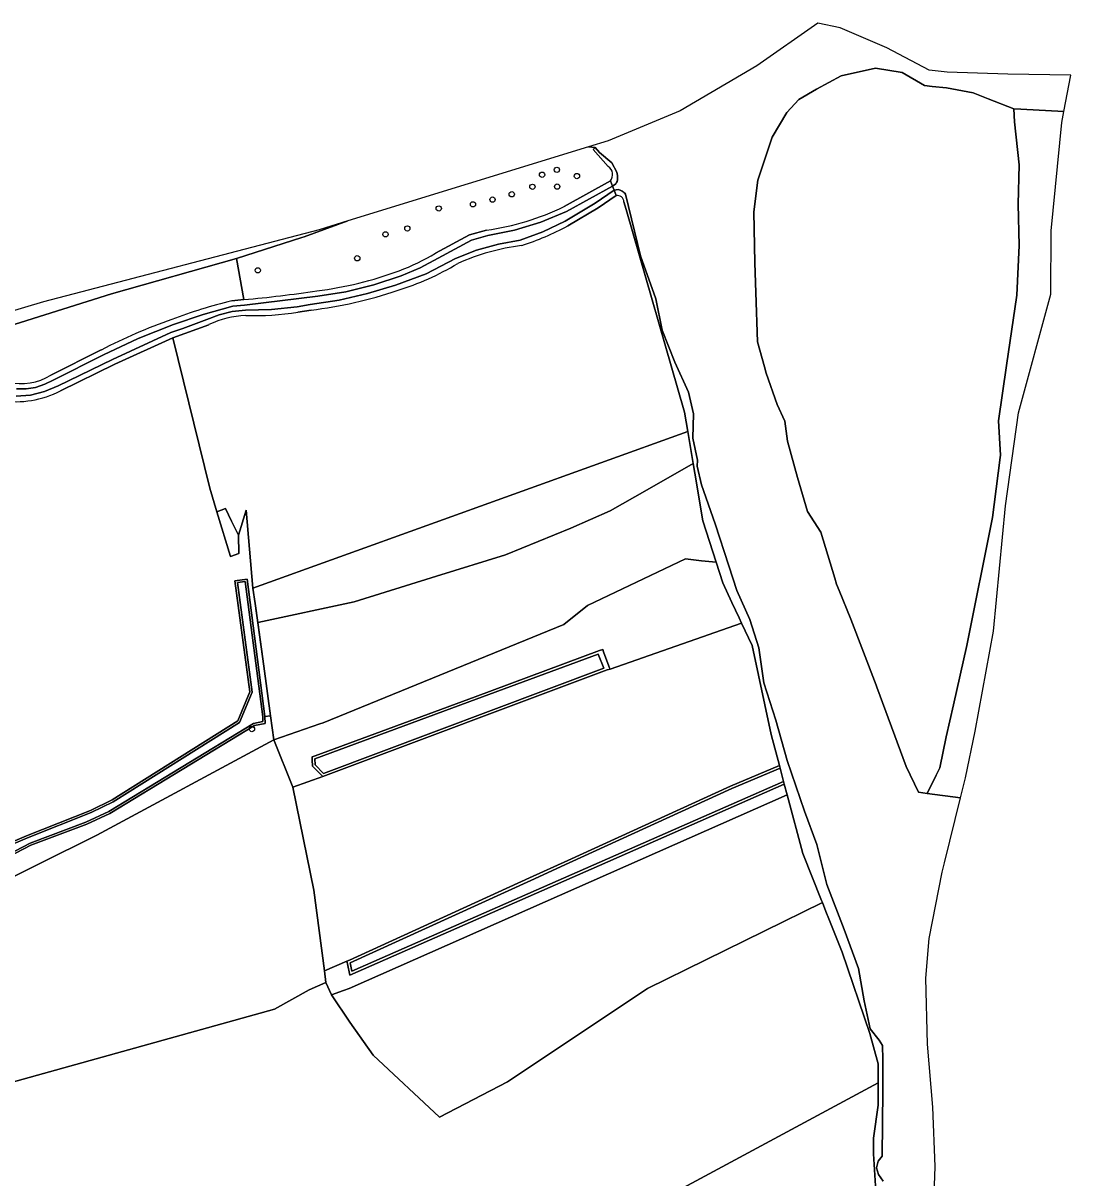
# Model space of a CAD drawing. Extents: x 162396 to 163643, y 386452 to 387406.
# Drawn here: x 163222.4 to 163416.7, y 387191.6 to 387405.7 of the extents above; entities that cross this region are included whole.
import ezdxf

# ---------------------------------------------------------------- set-up
doc = ezdxf.new("R2010")
doc.units = 0
for name, color, linetype in [('IMGEO_Boom', 7, 'Continuous'), ('IMGEO_Grasland_agrarisch', 7, 'Continuous'), ('IMGEO_Grasland_overig', 7, 'Continuous'), ('IMGEO_Groenvoorziening', 7, 'Continuous'), ('IMGEO_Hek', 7, 'Continuous'), ('IMGEO_Loofbos', 7, 'Continuous'), ('IMGEO_Oever', 7, 'Continuous'), ('IMGEO_Rivier', 7, 'Continuous'), ('IMGEO_Waterloop', 7, 'Continuous')]:
    doc.layers.add(name, color=color, linetype=linetype)

msp = doc.modelspace()

# ---------------------------------------------------------------- linework, layer by layer
at = {"layer": 'IMGEO_Boom'}
for centre in [(163318.65, 387377.59), (163321.4, 387378.5), (163325.12, 387377.34), (163316.86, 387375.36), (163321.45, 387375.39), (163313.03, 387373.97), (163299.49, 387371.34), (163305.84, 387372.1), (163309.47, 387372.98), (163293.67, 387367.63), (163289.62, 387366.54), (163284.39, 387362.1), (163265.94, 387359.87), (163264.85, 387274.81)]:
    msp.add_circle(centre, 0.489, dxfattribs=at)
at = {"layer": 'IMGEO_Grasland_agrarisch'}
for points in [[(163346.98, 387322.27), (163346.68, 387324.06), (163338.17, 387319.15), (163331.29, 387315.25), (163323.97, 387312.06), (163311.87, 387307.13), (163299.1, 387303.17), (163283.78, 387298.43), (163265.93, 387294.59), (163267.04, 387286.48), (163268.31, 387277.27), (163268.92, 387272.81), (163277.47, 387275.76), (163278.08, 387275.99), (163322.67, 387294.21), (163327.05, 387297.69), (163345.27, 387306.39), (163348.21, 387306.01), (163350.92, 387305.75), (163348.46, 387313.44)], [(163362.65, 387268.03), (163361.11, 387273.79), (163357.59, 387290.29), (163355.65, 387294.42), (163331.25, 387285.9), (163330.74, 387285.82), (163277.99, 387266.01), (163272.41, 387264.04), (163276.35, 387244.93), (163278.3, 387229.99), (163282.46, 387231.75), (163282.93, 387231.96), (163316.33, 387247.21), (163323.45, 387250.46), (163353.62, 387264.22)], [(163370.63, 387242.63), (163370.46, 387243.05), (163367, 387251.76), (163364.11, 387262.59), (163282.88, 387226.73), (163281.84, 387226.31), (163279.62, 387225.51), (163282.98, 387220.45), (163287.33, 387214.36), (163299.63, 387202.87), (163312.25, 387209.4), (163338.18, 387226.71)]]:
    msp.add_lwpolyline(points, close=True, dxfattribs=at)
at = {"layer": 'IMGEO_Grasland_overig'}
for points in [[(163406.15, 387389.83), (163401.36, 387391.69), (163398.56, 387392.79), (163393.65, 387393.71), (163390.96, 387393.98), (163389.57, 387394.12), (163385.41, 387396.54), (163380.5, 387397.37), (163374.09, 387395.95), (163369.51, 387393.46), (163366.25, 387391.55), (163364.02, 387389.16), (163361.31, 387384.56), (163358.65, 387376.56), (163357.89, 387370.71), (163358.13, 387361.24), (163358.3, 387355.75), (163358.6, 387346.63), (163359.9, 387341.98), (163360.22, 387340.83), (163362.26, 387334.97), (163363.68, 387331.88), (163364.18, 387328.22), (163366.01, 387321.48), (163367.84, 387315.15), (163370.34, 387311.32), (163372.91, 387302.78), (163373.25, 387301.66), (163373.73, 387300.49), (163375.91, 387295.16), (163380.6, 387282.97), (163380.74, 387282.59), (163386.15, 387267.85), (163388.46, 387263.1), (163390.03, 387262.88), (163391.72, 387266.29), (163392.39, 387267.65), (163393.61, 387273.35), (163394.94, 387279.3), (163397.41, 387290.31), (163402.2, 387314.04), (163402.5, 387316.43), (163403.59, 387325.18), (163403.64, 387325.6), (163403.26, 387331.98), (163404.77, 387342.2), (163406.68, 387355.26), (163407.14, 387364.46), (163406.91, 387372.14), (163407.14, 387379.44), (163406.28, 387387.43)], [(163267.27, 387277.12), (163267.28, 387275.86), (163265.32, 387275.46), (163238.52, 387259.18), (163234.21, 387257.16), (163223.88, 387253.31), (163206.15, 387244.05), (163191.43, 387236.1), (163175.12, 387226.5), (163170.31, 387222.98), (163160.59, 387214.89), (163155.76, 387210.58), (163147.94, 387203.91), (163149.89, 387201.24), (163163.45, 387212.76), (163173.78, 387221.25), (163183.19, 387227.71), (163196.89, 387235.33), (163214.51, 387244.47), (163236.07, 387255.12), (163268.92, 387272.81), (163268.31, 387277.27)], [(163282.57, 387231.25), (163282.46, 387231.75), (163278.3, 387229.99), (163278.58, 387227.84), (163279.62, 387225.51), (163281.84, 387226.31), (163282.88, 387226.73), (163364.11, 387262.59), (163363.57, 387264.6), (163329.28, 387249.54), (163283.02, 387229.2)]]:
    msp.add_lwpolyline(points, close=True, dxfattribs=at)
at = {"layer": 'IMGEO_Groenvoorziening'}
for points in [[(163330.93, 387379.11), (163328.13, 387382.29), (163328.48, 387382.62), (163327.28, 387382.76), (163282.65, 387369.02)], [(163322.73, 387371.71), (163331.34, 387376.44)], [(163282.65, 387369.02), (163274.57, 387366.09), (163274.13, 387365.93), (163262.02, 387362.04), (163263.37, 387354.43)], [(163298.9, 387363.04), (163305.2, 387366.43), (163308.34, 387367.33)]]:
    msp.add_lwpolyline(points, dxfattribs=at)
for points in [[(163215.59, 387350.89), (163212.23, 387349.76), (163209.31, 387348.57), (163207.38, 387347.93), (163202.66, 387345.26), (163204.19, 387343.48), (163217.36, 387348.79), (163238.79, 387355.49), (163262.02, 387362.04), (163274.13, 387365.93), (163274.57, 387366.09), (163282.65, 387369.02), (163277.35, 387367.39), (163226.21, 387354.04)], [(163265.05, 387300.96), (163265.44, 387298.11), (163265.93, 387294.59), (163283.78, 387298.43), (163299.1, 387303.17), (163311.87, 387307.13), (163323.97, 387312.06), (163331.29, 387315.25), (163338.17, 387319.15), (163346.68, 387324.06), (163345.69, 387329.98)], [(163277.47, 387275.76), (163268.92, 387272.81), (163272.41, 387264.04), (163277.99, 387266.01), (163277.61, 387266.39), (163276.08, 387267.96), (163276.02, 387269.13), (163276, 387269.64), (163276.56, 387269.85), (163306.24, 387280.81), (163329.32, 387289.36), (163329.89, 387289.57), (163330.06, 387289.12), (163331.04, 387286.46), (163331.11, 387286.26), (163331.25, 387285.9), (163355.65, 387294.42), (163355.19, 387295.41), (163353.84, 387298.29), (163352.14, 387301.91), (163350.92, 387305.75), (163348.21, 387306.01), (163345.27, 387306.39), (163327.05, 387297.69), (163322.67, 387294.21), (163278.08, 387275.99)]]:
    msp.add_lwpolyline(points, close=True, dxfattribs=at)
for centre, radius, start, end in [((163329.88, 387377.59), 1.86, 321.9477, 55.493), ((163301.98, 387414.08), 47.18, 277.7373, 296.0794), ((163277.53, 387398.57), 41.46, 290.6822, 301.0133), ((163268.76, 387422.87), 67.29, 276.9573, 290.3633), ((163242.03, 387586.52), 233.07, 275.255, 278.6084)]:
    msp.add_arc(centre, radius, start, end, dxfattribs=at)
at = {"layer": 'IMGEO_Hek'}
msp.add_lwpolyline([(163268.31, 387277.27), (163267.04, 387286.48), (163265.44, 387298.11), (163265.05, 387300.96)], dxfattribs=at)
at = {"layer": 'IMGEO_Loofbos'}
for points in [[(163332.37, 387373.75), (163329.03, 387371.43), (163323.42, 387368.1)], [(163334.25, 387371.14), (163333.83, 387372.57)], [(163256.88, 387349.79), (163252.4, 387348.13), (163250.18, 387347.38), (163257.05, 387319.49), (163258.37, 387315.08), (163259.94, 387315.68), (163261.05, 387313.34), (163262.38, 387310.74), (163263.81, 387315.38), (163265.05, 387300.96), (163345.69, 387329.98), (163345.09, 387333.57), (163334.25, 387371.14)], [(163261.11, 387354.23), (163263.37, 387354.43), (163262.02, 387362.04), (163238.79, 387355.49), (163217.36, 387348.79), (163204.19, 387343.48), (163194.58, 387341.58), (163190.2, 387340.26), (163191.73, 387334.18), (163193.96, 387334.9), (163204.92, 387339.37), (163219.63, 387339.12)], [(163275.81, 387352.51), (163273.38, 387352.1)], [(163265.44, 387298.11), (163265.05, 387300.96), (163263.81, 387315.38), (163262.38, 387310.74), (163262.45, 387307.35), (163260.88, 387306.83), (163258.37, 387315.08), (163257.05, 387319.49), (163250.18, 387347.38), (163239.46, 387342.44), (163229.36, 387337.51)], [(163227.54, 387340.41), (163236.91, 387345.1)], [(163201.83, 387334.65), (163192.54, 387330.91), (163212.82, 387250), (163218.43, 387253.03), (163223.05, 387255.02), (163234.9, 387259.7), (163238.94, 387261.69), (163262.24, 387276.31), (163264.49, 387281.71), (163261.71, 387302.31), (163263.95, 387302.63), (163267.27, 387277.12), (163268.31, 387277.27), (163267.04, 387286.48), (163265.93, 387294.59), (163265.44, 387298.11)], [(163304.76, 387168.2), (163380.99, 387209.24), (163380.99, 387212.71), (163379.41, 387218.38), (163374.3, 387233.42), (163371.82, 387239.64), (163371.29, 387240.96), (163370.63, 387242.63), (163338.18, 387226.71), (163312.25, 387209.4), (163299.63, 387202.87), (163287.33, 387214.36), (163282.98, 387220.45), (163279.62, 387225.51), (163278.58, 387227.84), (163275.48, 387226.43), (163269.01, 387222.88), (163175.77, 387196.9)]]:
    msp.add_lwpolyline(points, dxfattribs=at)
for points in [[(163115.69, 387170.56), (163116.66, 387162.86), (163127.39, 387145.22), (163182.49, 387180.09), (163175.77, 387196.9), (163269.01, 387222.88), (163275.48, 387226.43), (163278.58, 387227.84), (163278.3, 387229.99), (163276.35, 387244.93), (163272.41, 387264.04), (163268.92, 387272.81), (163236.07, 387255.12), (163214.51, 387244.47), (163196.89, 387235.33), (163183.19, 387227.71), (163173.78, 387221.25), (163163.45, 387212.76), (163149.89, 387201.24), (163133.59, 387187.39), (163131.63, 387185.49), (163119.93, 387177.21)], [(163381.53, 387173.3), (163380.11, 387196.05), (163380.11, 387198.94), (163380.99, 387205.1), (163380.99, 387209.24), (163304.76, 387168.2), (163288.94, 387158.76), (163288.97, 387158.54), (163293.26, 387126.1), (163342.62, 387152.7)]]:
    msp.add_lwpolyline(points, close=True, dxfattribs=at)
for centre, radius, start, end in [((163332.53, 387372.45), 1.31, 5.1563, 96.9905), ((163297.64, 387416.65), 54.97, 288.2675, 297.9645), ((163320.2, 387322.57), 42.23, 97.2566, 114.0311), ((163277.51, 387403.4), 49.37, 286.8332, 301.0994), ((163266.67, 387429.42), 77.46, 276.7752, 288.9318), ((163285.38, 387256.99), 100.22, 104.0109, 110.6801), ((163265.08, 387406.26), 54.79, 268.5599, 278.713), ((163283.69, 387254.85), 101.65, 109.3653, 117.4026), ((163264.4, 387334.12), 17.39, 92.2986, 115.6316), ((163221.99, 387349.6), 10.74, 257.3047, 301.1143), ((163221.13, 387353.44), 17.93, 261.005, 297.3093)]:
    msp.add_arc(centre, radius, start, end, dxfattribs=at)
at = {"layer": 'IMGEO_Oever'}
for points in [[(163329.29, 387381.72), (163328.48, 387382.62), (163328.13, 387382.29), (163330.93, 387379.11)], [(163331.34, 387376.44), (163331.7, 387375.48), (163331.87, 387375.57), (163332.35, 387375.89), (163332.47, 387376.14), (163332.55, 387376.35), (163332.63, 387376.66), (163332.65, 387376.93), (163332.64, 387377.2), (163332.63, 387377.31), (163332.62, 387377.48), (163332.58, 387377.77), (163332.53, 387378.05), (163331.58, 387379.79), (163329.29, 387381.72)], [(163221.18, 387337.87), (163222.98, 387337.88), (163224.75, 387338.17), (163226.46, 387338.73), (163227.99, 387339.5), (163237.35, 387344.19), (163243.75, 387347.22), (163250.33, 387349.8), (163255.8, 387351.68), (163261.3, 387353.23), (163263.48, 387353.42), (163277.05, 387355.07), (163282.29, 387355.91), (163287.47, 387357.17), (163292.54, 387358.83), (163296.05, 387360.34), (163299.38, 387362.14), (163305.59, 387365.48), (163308.57, 387366.35), (163313.52, 387367.29), (163318.44, 387368.78), (163323.17, 387370.79), (163331.7, 387375.48), (163331.34, 387376.44), (163322.73, 387371.71)], [(163323.42, 387368.1), (163329.03, 387371.43), (163332.37, 387373.75), (163331.99, 387374.72), (163328.48, 387372.29), (163322.94, 387369), (163318.82, 387367.03), (163314.6, 387365.44), (163310.59, 387364.73), (163306.52, 387363.59), (163302.59, 387362.06), (163297.15, 387359.23), (163291.48, 387357.12), (163286.3, 387355.54), (163281.03, 387354.34), (163275.65, 387353.51), (163273.24, 387353.11), (163268.49, 387352.6), (163263.64, 387352.5), (163261.18, 387352.24), (163258.76, 387351.64), (163256.51, 387350.74), (163252.06, 387349.09), (163249.81, 387348.33), (163239.02, 387343.36), (163228.94, 387338.43), (163226.42, 387337.38), (163223.82, 387336.74), (163221.15, 387336.53)], [(163381.88, 387190.99), (163381.04, 387192.19), (163380.69, 387193.47), (163380.99, 387194.72), (163381.72, 387195.64), (163381.83, 387207.77), (163381.85, 387213.53), (163381.77, 387216.11), (163381.18, 387217.15), (163379.49, 387219.21), (163378.38, 387224.41), (163377.32, 387230.44), (163374.68, 387237.67), (163371.47, 387245.99), (163369.6, 387253.39), (163367.29, 387259.56), (163364.08, 387268.97), (163362.02, 387276.45), (163359.79, 387283.41), (163358.86, 387289.85), (163357.15, 387295.15), (163354.79, 387300.48), (163353.29, 387305.05), (163350.74, 387312.88), (163348.24, 387320.11), (163347.39, 387323.54), (163347.48, 387324.68), (163346.61, 387328.73), (163346.74, 387333.24), (163345.82, 387337.3), (163343.29, 387342.82), (163340.95, 387348.77), (163339.76, 387354.61), (163336.88, 387362.55), (163334.13, 387374), (163333.99, 387374.16), (163333.84, 387374.3), (163333.68, 387374.44), (163333.52, 387374.56), (163333.41, 387374.62), (163333.15, 387374.73), (163332.95, 387374.78), (163332.74, 387374.83), (163331.99, 387374.72), (163332.37, 387373.75)], [(163333.83, 387372.57), (163334.25, 387371.14), (163345.09, 387333.57), (163345.69, 387329.98), (163346.68, 387324.06), (163346.98, 387322.27)], [(163308.34, 387367.33), (163305.2, 387366.43), (163298.9, 387363.04)], [(163263.37, 387354.43), (163261.11, 387354.23)], [(163273.38, 387352.1), (163275.81, 387352.51)], [(163229.36, 387337.51), (163239.46, 387342.44), (163250.18, 387347.38), (163252.4, 387348.13), (163256.88, 387349.79)], [(163236.91, 387345.1), (163227.54, 387340.41)], [(163346.98, 387322.27), (163348.46, 387313.44), (163350.92, 387305.75), (163352.14, 387301.91), (163353.84, 387298.29), (163355.19, 387295.41), (163355.65, 387294.42), (163357.59, 387290.29), (163361.11, 387273.79), (163362.65, 387268.03), (163362.78, 387267.55), (163363.43, 387265.1), (163363.57, 387264.6), (163364.11, 387262.59), (163367, 387251.76), (163370.46, 387243.05), (163370.63, 387242.63), (163371.29, 387240.96), (163371.82, 387239.64), (163374.3, 387233.42), (163379.41, 387218.38), (163380.99, 387212.71), (163380.99, 387209.24), (163380.99, 387205.1), (163380.11, 387198.94), (163380.11, 387196.05), (163381.53, 387173.3)], [(163218.6, 387252.67), (163223.21, 387254.65), (163235.06, 387259.33), (163239.14, 387261.34), (163262.56, 387276.03), (163264.9, 387281.65), (163262.16, 387301.97), (163263.61, 387302.18), (163266.87, 387277.09), (163266.88, 387276.19), (163265.17, 387275.84), (163238.33, 387259.54), (163234.06, 387257.53), (163223.72, 387253.68), (163205.96, 387244.41)], [(163206.15, 387244.05), (163223.88, 387253.31), (163234.21, 387257.16), (163238.52, 387259.18), (163265.32, 387275.46), (163267.28, 387275.86), (163267.27, 387277.12), (163263.95, 387302.63), (163261.71, 387302.31), (163264.49, 387281.71), (163262.24, 387276.31), (163238.94, 387261.69), (163234.9, 387259.7), (163223.05, 387255.02), (163218.43, 387253.03)]]:
    msp.add_lwpolyline(points, dxfattribs=at)
for points in [[(163329.89, 387289.57), (163329.32, 387289.36), (163306.24, 387280.81), (163276.56, 387269.85), (163276, 387269.64), (163276.02, 387269.13), (163276.08, 387267.96), (163277.61, 387266.39), (163277.99, 387266.01), (163330.74, 387285.82), (163331.25, 387285.9), (163331.11, 387286.26), (163331.04, 387286.46), (163330.06, 387289.12)], [(163330.09, 387286.1), (163278.12, 387266.59), (163276.57, 387268.17), (163276.52, 387269.3), (163306.41, 387280.34), (163329.03, 387288.72)], [(163363.57, 387264.6), (163363.43, 387265.1), (163283.38, 387229.9), (163283.04, 387231.46), (163316.54, 387246.75), (163323.66, 387250), (163353.83, 387263.77), (163362.78, 387267.55), (163362.65, 387268.03), (163353.62, 387264.22), (163323.45, 387250.46), (163316.33, 387247.21), (163282.93, 387231.96), (163282.46, 387231.75), (163282.57, 387231.25), (163283.02, 387229.2), (163329.28, 387249.54)]]:
    msp.add_lwpolyline(points, close=True, dxfattribs=at)
for centre, radius, start, end in [((163329.88, 387377.59), 1.86, 321.9477, 55.493), ((163332.53, 387372.45), 1.31, 5.1563, 96.9905), ((163301.98, 387414.08), 47.18, 277.7373, 296.0794), ((163297.64, 387416.65), 54.97, 288.2675, 297.9645), ((163277.53, 387398.57), 41.46, 290.6822, 301.0133), ((163320.2, 387322.57), 42.23, 97.2566, 114.0311), ((163277.51, 387403.4), 49.37, 286.8332, 301.0994), ((163268.76, 387422.87), 67.29, 276.9573, 290.3633), ((163242.03, 387586.52), 233.07, 275.255, 278.6084), ((163266.67, 387429.42), 77.46, 276.7752, 288.9318), ((163285.38, 387256.99), 100.22, 104.0109, 110.6801), ((163265.08, 387406.26), 54.79, 268.5599, 278.713), ((163283.69, 387254.85), 101.65, 109.3653, 117.4026), ((163264.4, 387334.12), 17.39, 92.2986, 115.6316), ((163221.99, 387349.6), 10.74, 257.3047, 301.1143), ((163221.13, 387353.44), 17.93, 261.005, 297.3093)]:
    msp.add_arc(centre, radius, start, end, dxfattribs=at)
at = {"layer": 'IMGEO_Rivier'}
msp.add_lwpolyline([(163391.02, 387179.61), (163391.52, 387193.71), (163391.12, 387204.72), (163390.1, 387216.41), (163389.84, 387228.6), (163390.43, 387235.97), (163392.86, 387248.29), (163393.29, 387250), (163396.27, 387262.04), (163390.03, 387262.88), (163388.46, 387263.1), (163386.15, 387267.85), (163380.74, 387282.59), (163380.6, 387282.97), (163375.91, 387295.16), (163373.73, 387300.49), (163373.25, 387301.66), (163372.91, 387302.78), (163370.34, 387311.32), (163367.84, 387315.15), (163366.01, 387321.48), (163364.18, 387328.22), (163363.68, 387331.88), (163362.26, 387334.97), (163360.22, 387340.83), (163359.9, 387341.98), (163358.6, 387346.63), (163358.3, 387355.75), (163358.13, 387361.24), (163357.89, 387370.71), (163358.65, 387376.56), (163361.31, 387384.56), (163364.02, 387389.16), (163366.25, 387391.55), (163369.51, 387393.46), (163374.09, 387395.95), (163380.5, 387397.37), (163385.41, 387396.54), (163389.57, 387394.12), (163390.96, 387393.98), (163393.65, 387393.71), (163398.56, 387392.79), (163401.36, 387391.69), (163406.15, 387389.83), (163407.42, 387389.75), (163415.42, 387389.29), (163416.71, 387396.03), (163405.02, 387396.23), (163393.79, 387396.6), (163390.42, 387396.98), (163382.56, 387401.1), (163373.95, 387404.84), (163369.8, 387405.71), (163358.47, 387397.77), (163344.27, 387389.42), (163330.89, 387383.87), (163327.28, 387382.76), (163328.48, 387382.62), (163329.29, 387381.72), (163331.58, 387379.79), (163332.53, 387378.05), (163332.58, 387377.77), (163332.62, 387377.48), (163332.63, 387377.31), (163332.64, 387377.2), (163332.65, 387376.93), (163332.63, 387376.66), (163332.55, 387376.35), (163332.47, 387376.14), (163332.35, 387375.89), (163331.87, 387375.57), (163331.7, 387375.48), (163331.99, 387374.72), (163332.74, 387374.83), (163332.95, 387374.78), (163333.15, 387374.73), (163333.41, 387374.62), (163333.52, 387374.56), (163333.68, 387374.44), (163333.84, 387374.3), (163333.99, 387374.16), (163334.13, 387374), (163336.88, 387362.55), (163339.76, 387354.61), (163340.95, 387348.77), (163343.29, 387342.82), (163345.82, 387337.3), (163346.74, 387333.24), (163346.61, 387328.73), (163347.48, 387324.68), (163347.39, 387323.54), (163348.24, 387320.11), (163350.74, 387312.88), (163353.29, 387305.05), (163354.79, 387300.48), (163357.15, 387295.15), (163358.86, 387289.85), (163359.79, 387283.41), (163362.02, 387276.45), (163364.08, 387268.97), (163367.29, 387259.56), (163369.6, 387253.39), (163371.47, 387245.99), (163374.68, 387237.67), (163377.32, 387230.44), (163378.38, 387224.41), (163379.49, 387219.21), (163381.18, 387217.15), (163381.77, 387216.11), (163381.85, 387213.53), (163381.83, 387207.77), (163381.72, 387195.64), (163380.99, 387194.72), (163380.69, 387193.47), (163381.04, 387192.19), (163381.88, 387190.99)], dxfattribs=at)
msp.add_lwpolyline([(163398.93, 387274.4), (163402.34, 387292.94), (163404.61, 387316.22), (163407.02, 387333.46), (163413.02, 387355.45), (163413.06, 387367.16), (163415.02, 387387.25), (163415.42, 387389.29), (163407.42, 387389.75), (163406.15, 387389.83), (163406.28, 387387.43), (163407.14, 387379.44), (163406.91, 387372.14), (163407.14, 387364.46), (163406.68, 387355.26), (163404.77, 387342.2), (163403.26, 387331.98), (163403.64, 387325.6), (163403.59, 387325.18), (163402.5, 387316.43), (163402.2, 387314.04), (163397.41, 387290.31), (163394.94, 387279.3), (163393.61, 387273.35), (163392.39, 387267.65), (163391.72, 387266.29), (163390.03, 387262.88), (163396.27, 387262.04), (163397.18, 387265.74)], close=True, dxfattribs=at)
at = {"layer": 'IMGEO_Waterloop'}
for points in [[(163221.15, 387336.53), (163223.82, 387336.74), (163226.42, 387337.38), (163228.94, 387338.43), (163239.02, 387343.36), (163249.81, 387348.33), (163252.06, 387349.09), (163256.51, 387350.74), (163258.76, 387351.64), (163261.18, 387352.24), (163263.64, 387352.5), (163268.49, 387352.6), (163273.24, 387353.11), (163275.65, 387353.51), (163281.03, 387354.34), (163286.3, 387355.54), (163291.48, 387357.12), (163297.15, 387359.23), (163302.59, 387362.06), (163306.52, 387363.59), (163310.59, 387364.73), (163314.6, 387365.44), (163318.82, 387367.03), (163322.94, 387369), (163328.48, 387372.29), (163331.99, 387374.72), (163331.7, 387375.48), (163323.17, 387370.79), (163318.44, 387368.78), (163313.52, 387367.29), (163308.57, 387366.35), (163305.59, 387365.48), (163299.38, 387362.14), (163296.05, 387360.34), (163292.54, 387358.83), (163287.47, 387357.17), (163282.29, 387355.91), (163277.05, 387355.07), (163263.48, 387353.42), (163261.3, 387353.23), (163255.8, 387351.68), (163250.33, 387349.8), (163243.75, 387347.22), (163237.35, 387344.19), (163227.99, 387339.5), (163226.46, 387338.73), (163224.75, 387338.17), (163222.98, 387337.88), (163221.18, 387337.87)], [(163205.96, 387244.41), (163223.72, 387253.68), (163234.06, 387257.53), (163238.33, 387259.54), (163265.17, 387275.84), (163266.88, 387276.19), (163266.87, 387277.09), (163263.61, 387302.18), (163262.16, 387301.97), (163264.9, 387281.65), (163262.56, 387276.03), (163239.14, 387261.34), (163235.06, 387259.33), (163223.21, 387254.65), (163218.6, 387252.67)]]:
    msp.add_lwpolyline(points, dxfattribs=at)
for points in [[(163261.05, 387313.34), (163259.94, 387315.68), (163258.37, 387315.08), (163260.88, 387306.83), (163262.45, 387307.35), (163262.38, 387310.74)], [(163330.09, 387286.1), (163329.03, 387288.72), (163306.41, 387280.34), (163276.52, 387269.3), (163276.57, 387268.17), (163278.12, 387266.59)], [(163283.04, 387231.46), (163283.38, 387229.9), (163363.43, 387265.1), (163362.78, 387267.55), (163353.83, 387263.77), (163323.66, 387250), (163316.54, 387246.75)]]:
    msp.add_lwpolyline(points, close=True, dxfattribs=at)

doc.saveas('drawing.dxf')
